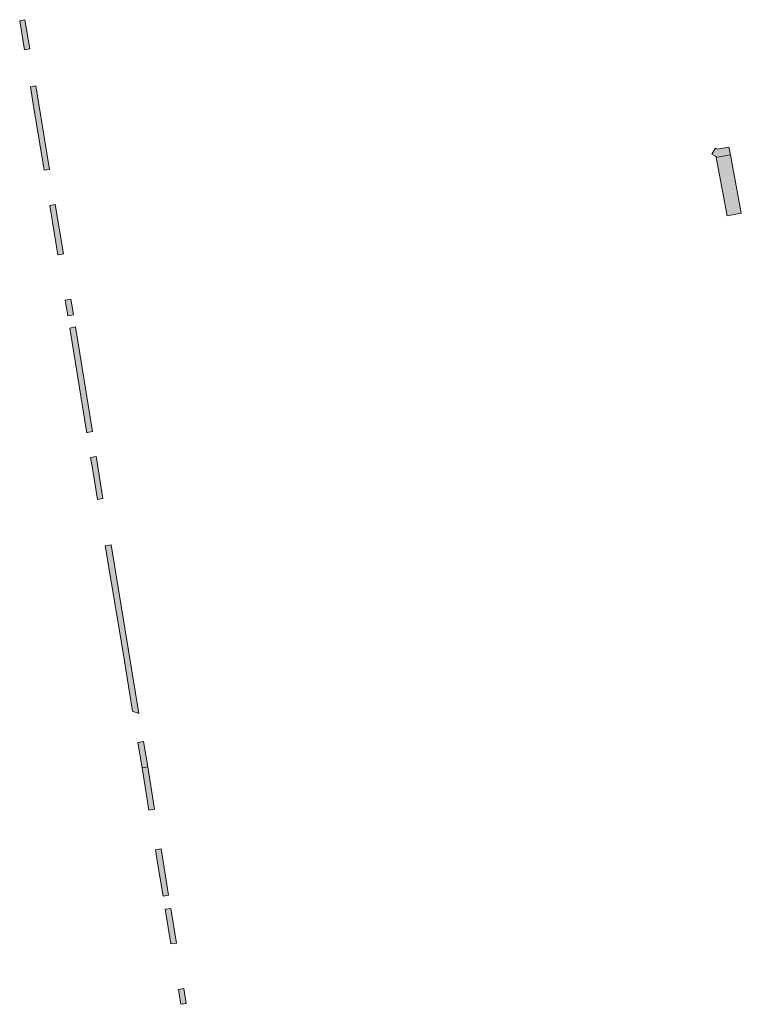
# Model space of a CAD drawing. Extents: x 97094 to 109644, y 463509 to 471969.
# Tile 290 of 362: x 103711 to 103962, y 469511 to 469853. Entities that reach past the tile are written whole.
import ezdxf

# ---------------------------------------------------------------- set-up
doc = ezdxf.new("R2010")
doc.units = 0
doc.layers.add('109 Onkruidbestrijding elementen', color=6, linetype='Continuous', lineweight=20, true_color=0xff00ff)

msp = doc.modelspace()

# ---------------------------------------------------------------- hatches: boundary and pattern name
at = {"layer": '109 Onkruidbestrijding elementen', "true_color": 0xff00ff}
for points in [[(103712.32, 469842.69), (103714.23, 469843.02), (103712.52, 469853.13), (103710.68, 469852.77), (103712.32, 469842.69)], [(103716.29, 469830.18), (103714.42, 469829.83), (103715.4, 469823.81), (103717.2, 469812.77), (103719.16, 469800.76), (103721.07, 469801.08), (103716.29, 469830.18)], [(103957.81, 469806.17), (103957.31, 469808.85), (103953.29, 469808.08), (103952.67, 469808.42), (103951.37, 469806.38), (103953.23, 469805.36), (103957.81, 469806.17)], [(103957.81, 469806.17), (103953.23, 469805.36), (103952.82, 469805.27), (103956.67, 469784.95), (103961.6, 469785.92), (103957.81, 469806.17)], [(103723.95, 469771.39), (103725.48, 469771.65), (103725.88, 469771.72), (103723.06, 469788.87), (103721.16, 469788.54), (103723.95, 469771.39)], [(103727.4, 469750.21), (103729.38, 469750.51), (103729.13, 469752.08), (103728.48, 469755.97), (103726.53, 469755.59), (103726.75, 469754.23), (103727.16, 469751.69), (103727.4, 469750.21)], [(103733.93, 469709.6), (103734.13, 469709.63), (103736.01, 469709.98), (103730.04, 469746.29), (103728.09, 469745.93), (103733.87, 469710.02), (103733.93, 469709.6)], [(103739.64, 469686.7), (103737.38, 469700.68), (103737.28, 469701.26), (103735.33, 469700.91), (103736.06, 469696.38), (103737.73, 469686.37), (103739.64, 469686.7)], [(103749.96, 469612.7), (103752.11, 469611.92), (103742.49, 469670.59), (103740.42, 469670.22), (103746.62, 469632.98), (103749.96, 469612.7)], [(103751.75, 469601.84), (103753.21, 469592.98), (103755.18, 469593.32), (103753.71, 469602.2), (103751.75, 469601.84)], [(103755.62, 469578.34), (103757.56, 469578.68), (103755.18, 469593.32), (103753.21, 469592.98), (103755.62, 469578.34)], [(103760.54, 469548.4), (103762.42, 469548.73), (103759.84, 469564.92), (103757.89, 469564.57), (103758.52, 469560.75), (103760.54, 469548.4)], [(103765.21, 469532.12), (103763.21, 469544.18), (103761.28, 469543.84), (103763.25, 469531.82), (103765.21, 469532.12)], [(103766.74, 469510.82), (103768.62, 469511.14), (103767.79, 469516.34), (103765.88, 469515.97), (103766.74, 469510.82)]]:
    msp.add_hatch(color=6, dxfattribs=at).paths.add_polyline_path(points)

# ---------------------------------------------------------------- linework, layer by layer
at = {"layer": '109 Onkruidbestrijding elementen', "color": 3, "true_color": 0x00ff00}
for points in [[(103712.32, 469842.69), (103714.23, 469843.02), (103712.52, 469853.13), (103710.68, 469852.77), (103712.32, 469842.69)], [(103716.29, 469830.18), (103714.42, 469829.83), (103715.4, 469823.81), (103717.2, 469812.77), (103719.16, 469800.76), (103721.07, 469801.08), (103716.29, 469830.18)], [(103957.81, 469806.17), (103957.31, 469808.85), (103953.29, 469808.08), (103952.67, 469808.42), (103951.37, 469806.38), (103953.23, 469805.36), (103957.81, 469806.17)], [(103957.81, 469806.17), (103953.23, 469805.36), (103952.82, 469805.27), (103956.67, 469784.95), (103961.6, 469785.92), (103957.81, 469806.17)], [(103723.95, 469771.39), (103725.48, 469771.65), (103725.88, 469771.72), (103723.06, 469788.87), (103721.16, 469788.54), (103723.95, 469771.39)], [(103727.4, 469750.21), (103729.38, 469750.51), (103729.13, 469752.08), (103728.48, 469755.97), (103726.53, 469755.59), (103726.75, 469754.23), (103727.16, 469751.69), (103727.4, 469750.21)], [(103733.93, 469709.6), (103734.13, 469709.63), (103736.01, 469709.98), (103730.04, 469746.29), (103728.09, 469745.93), (103733.87, 469710.02), (103733.93, 469709.6)], [(103739.64, 469686.7), (103737.38, 469700.68), (103737.28, 469701.26), (103735.33, 469700.91), (103736.06, 469696.38), (103737.73, 469686.37), (103739.64, 469686.7)], [(103749.96, 469612.7), (103752.11, 469611.92), (103742.49, 469670.59), (103740.42, 469670.22), (103746.62, 469632.98), (103749.96, 469612.7)], [(103751.75, 469601.84), (103753.21, 469592.98), (103755.18, 469593.32), (103753.71, 469602.2), (103751.75, 469601.84)], [(103755.62, 469578.34), (103757.56, 469578.68), (103755.18, 469593.32), (103753.21, 469592.98), (103755.62, 469578.34)], [(103760.54, 469548.4), (103762.42, 469548.73), (103759.84, 469564.92), (103757.89, 469564.57), (103758.52, 469560.75), (103760.54, 469548.4)], [(103765.21, 469532.12), (103763.21, 469544.18), (103761.28, 469543.84), (103763.25, 469531.82), (103765.21, 469532.12)], [(103766.74, 469510.82), (103768.62, 469511.14), (103767.79, 469516.34), (103765.88, 469515.97), (103766.74, 469510.82)]]:
    msp.add_lwpolyline(points, close=True, dxfattribs=at)

doc.saveas('drawing.dxf')
